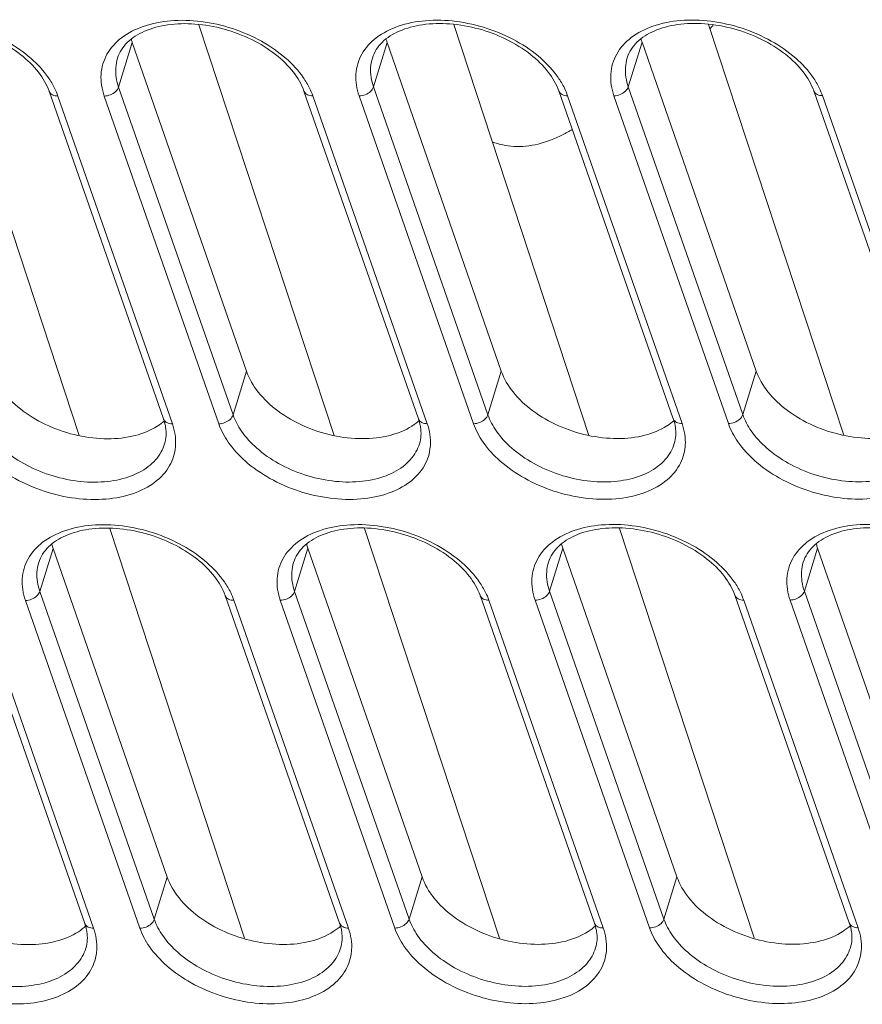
# Model space of a CAD drawing. Header units: millimetres. Extents: x -473 to 23648, y -382 to 1866.
# Tile 326 of 607: x 8250 to 8284, y 397 to 437. Entities that reach past the tile are written whole.
import ezdxf

# ---------------------------------------------------------------- set-up
doc = ezdxf.new("R2010")
doc.units = ezdxf.units.MM
doc.header["$LTSCALE"] = 80
doc.layers.add('09_ALL_ROUNDS', color=7, linetype='CONTINUOUS')
doc.layers.add('20_ALL_FEATURES', color=7, linetype='CONTINUOUS')

msp = doc.modelspace()

# ---------------------------------------------------------------- linework, layer by layer
at = {"layer": '09_ALL_ROUNDS', "color": 0, "linetype": 'Continuous', "lineweight": 0}
for p, q in [((8246.859, 436.756), (8252.37, 420.011)), ((8257.25, 436.761), (8262.761, 420.017)), ((8267.641, 436.766), (8273.152, 420.022)), ((8278.032, 436.772), (8283.543, 420.027)), ((8253.977, 434.219), (8254.536, 436.032)), ((8264.368, 434.224), (8264.927, 436.038)), ((8274.759, 434.229), (8275.318, 436.043)), ((8251.143, 434.053), (8255.809, 420.692)), ((8251.503, 433.854), (8256.169, 420.493)), ((8258.058, 420.494), (8253.392, 433.854)), ((8258.643, 420.859), (8253.977, 434.219)), ((8261.534, 434.058), (8266.2, 420.698)), ((8261.894, 433.859), (8266.56, 420.498)), ((8268.449, 420.499), (8263.783, 433.86)), ((8269.034, 420.864), (8264.368, 434.224)), ((8271.925, 434.063), (8276.591, 420.703)), ((8272.285, 433.864), (8276.951, 420.504)), ((8278.841, 420.505), (8274.175, 433.865)), ((8279.425, 420.869), (8274.759, 434.229)), ((8282.317, 434.069), (8286.983, 420.708)), ((8282.676, 433.869), (8287.342, 420.509)), ((8258.643, 420.859), (8259.19, 422.635)), ((8269.034, 420.864), (8269.581, 422.64)), ((8279.425, 420.869), (8279.972, 422.645)), ((8255.853, 419.677), (8255.853, 419.677)), ((8266.244, 419.682), (8266.244, 419.682)), ((8276.635, 419.688), (8276.635, 419.688)), ((8253.617, 416.221), (8259.111, 399.526)), ((8264.008, 416.226), (8269.502, 399.531)), ((8274.399, 416.231), (8279.893, 399.536)), ((8250.764, 413.659), (8251.305, 415.415)), ((8261.155, 413.664), (8261.696, 415.421)), ((8271.546, 413.67), (8272.088, 415.426)), ((8281.938, 413.675), (8282.479, 415.431)), ((8247.93, 413.493), (8252.596, 400.133)), ((8255.43, 400.299), (8250.764, 413.659)), ((8258.322, 413.498), (8262.988, 400.138)), ((8265.821, 400.304), (8261.155, 413.664)), ((8268.713, 413.504), (8273.379, 400.143)), ((8276.212, 400.309), (8271.546, 413.67)), ((8279.104, 413.509), (8283.77, 400.148)), ((8286.604, 400.315), (8281.938, 413.675)), ((8248.29, 413.294), (8252.956, 399.933)), ((8254.846, 399.934), (8250.18, 413.295)), ((8258.681, 413.299), (8263.347, 399.939)), ((8265.237, 399.94), (8260.571, 413.3)), ((8269.073, 413.304), (8273.739, 399.944)), ((8275.628, 399.945), (8270.962, 413.305)), ((8279.464, 413.31), (8284.13, 399.949)), ((8286.019, 399.95), (8281.353, 413.31)), ((8255.43, 400.299), (8255.96, 402.018)), ((8265.821, 400.304), (8266.351, 402.023)), ((8276.212, 400.309), (8276.742, 402.028)), ((8252.64, 399.118), (8252.64, 399.117)), ((8263.031, 399.123), (8263.031, 399.123)), ((8273.423, 399.128), (8273.422, 399.128)), ((8283.814, 399.133), (8283.814, 399.133))]:
    msp.add_line(p, q, dxfattribs=at)
for centre, radius, start, end in [((8261.893, 453.353), 23.299, 314.0489, 314.4809), ((8258.29, 458.144), 29.312, 298.065, 298.9455)]:
    msp.add_arc(centre, radius, start, end, dxfattribs=at)
for points, knots in [([(8250.714, 434.82), (8250.505, 435.089), (8249.979, 435.597), (8249.014, 436.191), (8247.897, 436.612), (8246.732, 436.819), (8245.624, 436.796), (8244.666, 436.549), (8243.921, 436.095), (8243.615, 435.632), (8243.542, 435.394)], [0, 0, 0, 0, 1.021902, 2.168156, 3.37957, 4.580602, 5.69805, 6.678518, 7.516412, 8.26502, 8.26502, 8.26502, 8.26502]), ([(8243.702, 436.217), (8243.967, 436.422), (8244.62, 436.748), (8245.74, 436.962), (8246.977, 436.924), (8248.235, 436.638), (8249.411, 436.129), (8250.396, 435.45), (8250.915, 434.889), (8251.115, 434.601)], [0, 0, 0, 0, 1.006167, 2.144703, 3.390625, 4.693546, 5.99235, 7.210191, 8.259732, 8.259732, 8.259732, 8.259732]), ([(8261.105, 434.825), (8260.897, 435.095), (8260.37, 435.602), (8259.405, 436.196), (8258.288, 436.618), (8257.123, 436.825), (8256.015, 436.801), (8255.058, 436.554), (8254.312, 436.101), (8254.006, 435.637), (8253.933, 435.399)], [0, 0, 0, 0, 1.021902, 2.168156, 3.37957, 4.580602, 5.69805, 6.678518, 7.516412, 8.26502, 8.26502, 8.26502, 8.26502]), ([(8254.093, 436.222), (8254.358, 436.427), (8255.011, 436.753), (8256.131, 436.967), (8257.368, 436.929), (8258.626, 436.643), (8259.802, 436.134), (8260.787, 435.455), (8261.307, 434.894), (8261.506, 434.607)], [0, 0, 0, 0, 1.006167, 2.144703, 3.390625, 4.693546, 5.99235, 7.210191, 8.259732, 8.259732, 8.259732, 8.259732]), ([(8271.496, 434.83), (8271.288, 435.1), (8270.761, 435.607), (8269.796, 436.201), (8268.679, 436.623), (8267.514, 436.83), (8266.406, 436.807), (8265.449, 436.559), (8264.703, 436.106), (8264.397, 435.642), (8264.324, 435.404)], [0, 0, 0, 0, 1.021902, 2.168156, 3.37957, 4.580602, 5.69805, 6.678518, 7.516412, 8.26502, 8.26502, 8.26502, 8.26502]), ([(8264.484, 436.228), (8264.75, 436.432), (8265.402, 436.758), (8266.522, 436.972), (8267.759, 436.934), (8269.017, 436.648), (8270.193, 436.139), (8271.178, 435.46), (8271.698, 434.899), (8271.897, 434.612)], [0, 0, 0, 0, 1.006167, 2.144703, 3.390625, 4.693546, 5.99235, 7.210191, 8.259732, 8.259732, 8.259732, 8.259732]), ([(8281.887, 434.836), (8281.679, 435.105), (8281.152, 435.613), (8280.187, 436.206), (8279.071, 436.628), (8277.905, 436.835), (8276.798, 436.812), (8275.84, 436.564), (8275.094, 436.111), (8274.789, 435.648), (8274.715, 435.409)], [0, 0, 0, 0, 1.021902, 2.168156, 3.37957, 4.580602, 5.69805, 6.678518, 7.516412, 8.26502, 8.26502, 8.26502, 8.26502]), ([(8274.875, 436.233), (8275.141, 436.438), (8275.793, 436.764), (8276.913, 436.977), (8278.151, 436.939), (8279.408, 436.653), (8280.584, 436.144), (8281.569, 435.465), (8282.089, 434.905), (8282.288, 434.617)], [0, 0, 0, 0, 1.006167, 2.144703, 3.390625, 4.693546, 5.99235, 7.210191, 8.259732, 8.259732, 8.259732, 8.259732]), ([(8253.392, 433.854), (8253.294, 434.136), (8253.194, 434.729), (8253.451, 435.6), (8253.857, 436.041), (8254.093, 436.222)], [0, 0, 0, 0, 0.895746, 1.743772, 2.635419, 2.635419, 2.635419, 2.635419]), ([(8263.783, 433.86), (8263.685, 434.142), (8263.585, 434.734), (8263.842, 435.606), (8264.249, 436.046), (8264.484, 436.228)], [0, 0, 0, 0, 0.895746, 1.743772, 2.635419, 2.635419, 2.635419, 2.635419]), ([(8274.175, 433.865), (8274.076, 434.147), (8273.976, 434.739), (8274.233, 435.611), (8274.64, 436.051), (8274.875, 436.233)], [0, 0, 0, 0, 0.895746, 1.743772, 2.635419, 2.635419, 2.635419, 2.635419]), ([(8253.977, 434.219), (8253.889, 434.47), (8253.821, 434.877), (8253.895, 435.272), (8253.934, 435.399)], [0, 0, 0, 0, 0.797269, 1.194661, 1.194661, 1.194661, 1.194661]), ([(8264.368, 434.224), (8264.28, 434.475), (8264.212, 434.882), (8264.286, 435.277), (8264.325, 435.404)], [0, 0, 0, 0, 0.797269, 1.194661, 1.194661, 1.194661, 1.194661]), ([(8274.759, 434.229), (8274.671, 434.48), (8274.603, 434.887), (8274.677, 435.282), (8274.716, 435.409)], [0, 0, 0, 0, 0.797269, 1.194661, 1.194661, 1.194661, 1.194661]), ([(8251.503, 433.854), (8251.427, 433.853), (8251.286, 433.877), (8251.17, 433.983), (8251.145, 434.047), (8251.143, 434.053)], [0, 0, 0, 0, 0.2264204, 0.4138234, 0.4325729, 0.4325729, 0.4325729, 0.4325729]), ([(8253.392, 433.854), (8253.478, 433.855), (8253.648, 433.89), (8253.859, 434.016), (8253.955, 434.15), (8253.977, 434.219)], [0, 0, 0, 0, 0.2559157, 0.5080539, 0.7258315, 0.7258315, 0.7258315, 0.7258315]), ([(8261.894, 433.859), (8261.819, 433.859), (8261.677, 433.882), (8261.561, 433.988), (8261.536, 434.052), (8261.534, 434.058)], [0, 0, 0, 0, 0.2264204, 0.4138234, 0.4325729, 0.4325729, 0.4325729, 0.4325729]), ([(8263.783, 433.86), (8263.869, 433.86), (8264.039, 433.895), (8264.25, 434.021), (8264.347, 434.155), (8264.368, 434.224)], [0, 0, 0, 0, 0.2559157, 0.5080539, 0.7258315, 0.7258315, 0.7258315, 0.7258315]), ([(8272.285, 433.864), (8272.21, 433.864), (8272.068, 433.887), (8271.952, 433.993), (8271.928, 434.057), (8271.926, 434.063)], [0, 0, 0, 0, 0.2264204, 0.4138234, 0.4325729, 0.4325729, 0.4325729, 0.4325729]), ([(8274.175, 433.865), (8274.26, 433.865), (8274.43, 433.9), (8274.641, 434.026), (8274.738, 434.16), (8274.759, 434.229)], [0, 0, 0, 0, 0.2559157, 0.5080539, 0.7258315, 0.7258315, 0.7258315, 0.7258315]), ([(8282.676, 433.869), (8282.601, 433.869), (8282.46, 433.892), (8282.343, 433.998), (8282.319, 434.063), (8282.317, 434.069)], [0, 0, 0, 0, 0.2264204, 0.4138234, 0.4325729, 0.4325729, 0.4325729, 0.4325729]), ([(8269.214, 431.988), (8269.489, 431.877), (8270.12, 431.752), (8271.113, 431.857), (8271.765, 432.111), (8272.081, 432.279)], [0, 0, 0, 0, 0.890995, 1.888894, 2.96149, 2.96149, 2.96149, 2.96149]), ([(8255.852, 419.677), (8255.817, 419.563), (8255.665, 419.206), (8255.188, 418.688), (8254.37, 418.281), (8253.374, 418.09), (8252.275, 418.124), (8251.157, 418.378), (8250.112, 418.831), (8249.236, 419.435), (8248.603, 420.116), (8248.334, 420.617), (8248.252, 420.853)], [0, 0, 0, 0, 0.360651, 1.153035, 2.047222, 3.059063, 4.16632, 5.324243, 6.478729, 7.561427, 8.494128, 9.243535, 9.243535, 9.243535, 9.243535]), ([(8256.169, 420.493), (8256.093, 420.493), (8255.952, 420.516), (8255.836, 420.622), (8255.811, 420.687), (8255.809, 420.693)], [0, 0, 0, 0, 0.2264202, 0.4138236, 0.4325729, 0.4325729, 0.4325729, 0.4325729]), ([(8258.058, 420.494), (8258.144, 420.494), (8258.314, 420.529), (8258.525, 420.655), (8258.621, 420.789), (8258.643, 420.859)], [0, 0, 0, 0, 0.2559159, 0.5080536, 0.7258314, 0.7258314, 0.7258314, 0.7258314]), ([(8266.243, 419.683), (8266.208, 419.568), (8266.056, 419.211), (8265.579, 418.694), (8264.761, 418.286), (8263.765, 418.096), (8262.666, 418.13), (8261.548, 418.384), (8260.503, 418.836), (8259.627, 419.44), (8258.995, 420.122), (8258.725, 420.623), (8258.643, 420.859)], [0, 0, 0, 0, 0.360651, 1.153035, 2.047222, 3.059063, 4.16632, 5.324243, 6.478729, 7.561427, 8.494128, 9.243535, 9.243535, 9.243535, 9.243535]), ([(8266.56, 420.498), (8266.485, 420.498), (8266.343, 420.521), (8266.227, 420.628), (8266.202, 420.692), (8266.2, 420.698)], [0, 0, 0, 0, 0.2264202, 0.4138236, 0.4325729, 0.4325729, 0.4325729, 0.4325729]), ([(8268.449, 420.499), (8268.535, 420.499), (8268.705, 420.534), (8268.916, 420.661), (8269.013, 420.794), (8269.034, 420.864)], [0, 0, 0, 0, 0.2559159, 0.5080536, 0.7258314, 0.7258314, 0.7258314, 0.7258314]), ([(8276.634, 419.688), (8276.599, 419.573), (8276.447, 419.216), (8275.97, 418.699), (8275.153, 418.291), (8274.156, 418.101), (8273.057, 418.135), (8271.939, 418.389), (8270.894, 418.841), (8270.018, 419.445), (8269.386, 420.127), (8269.116, 420.628), (8269.034, 420.864)], [0, 0, 0, 0, 0.360651, 1.153035, 2.047222, 3.059063, 4.16632, 5.324243, 6.478729, 7.561427, 8.494128, 9.243535, 9.243535, 9.243535, 9.243535]), ([(8276.951, 420.504), (8276.876, 420.504), (8276.734, 420.527), (8276.618, 420.633), (8276.594, 420.697), (8276.592, 420.703)], [0, 0, 0, 0, 0.2264202, 0.4138236, 0.4325729, 0.4325729, 0.4325729, 0.4325729]), ([(8278.841, 420.505), (8278.926, 420.505), (8279.096, 420.54), (8279.307, 420.666), (8279.404, 420.8), (8279.425, 420.869)], [0, 0, 0, 0, 0.2559159, 0.5080536, 0.7258314, 0.7258314, 0.7258314, 0.7258314]), ([(8287.025, 419.693), (8286.99, 419.578), (8286.838, 419.222), (8286.362, 418.704), (8285.544, 418.297), (8284.548, 418.106), (8283.448, 418.14), (8282.33, 418.394), (8281.285, 418.846), (8280.409, 419.45), (8279.777, 420.132), (8279.507, 420.633), (8279.425, 420.869)], [0, 0, 0, 0, 0.360651, 1.153035, 2.047222, 3.059063, 4.16632, 5.324243, 6.478729, 7.561427, 8.494128, 9.243535, 9.243535, 9.243535, 9.243535]), ([(8256.294, 419.549), (8256.269, 419.287), (8256.097, 418.732), (8255.471, 418.054), (8254.551, 417.595), (8253.43, 417.381), (8252.193, 417.419), (8250.935, 417.705), (8249.76, 418.213), (8248.774, 418.893), (8248.063, 419.66), (8247.76, 420.224), (8247.667, 420.489)], [0, 0, 0, 0, 0.791315, 1.682962, 2.689129, 3.827665, 5.073586, 6.376508, 7.675312, 8.893153, 9.942694, 10.785257, 10.785257, 10.785257, 10.785257]), ([(8255.853, 419.677), (8255.886, 419.785), (8255.926, 420.011), (8255.912, 420.262), (8255.888, 420.397), (8255.883, 420.421)], [0, 0, 0, 0, 0.33878, 0.6791377, 0.7501104, 0.7501104, 0.7501104, 0.7501104]), ([(8256.169, 420.493), (8256.267, 420.211), (8256.322, 419.885), (8256.296, 419.568), (8256.294, 419.549)], [0, 0, 0, 0, 0.8957455, 0.9537732, 0.9537732, 0.9537732, 0.9537732]), ([(8266.685, 419.554), (8266.66, 419.292), (8266.488, 418.737), (8265.862, 418.059), (8264.942, 417.6), (8263.821, 417.386), (8262.584, 417.424), (8261.326, 417.71), (8260.151, 418.219), (8259.165, 418.899), (8258.454, 419.665), (8258.151, 420.229), (8258.058, 420.494)], [0, 0, 0, 0, 0.791315, 1.682962, 2.689129, 3.827665, 5.073586, 6.376508, 7.675312, 8.893153, 9.942694, 10.785257, 10.785257, 10.785257, 10.785257]), ([(8266.244, 419.682), (8266.277, 419.79), (8266.317, 420.016), (8266.303, 420.267), (8266.279, 420.403), (8266.275, 420.426)], [0, 0, 0, 0, 0.33878, 0.6791377, 0.7501104, 0.7501104, 0.7501104, 0.7501104]), ([(8266.56, 420.498), (8266.659, 420.216), (8266.713, 419.89), (8266.687, 419.574), (8266.685, 419.554)], [0, 0, 0, 0, 0.8957455, 0.9537732, 0.9537732, 0.9537732, 0.9537732]), ([(8277.077, 419.56), (8277.051, 419.297), (8276.879, 418.742), (8276.254, 418.065), (8275.333, 417.605), (8274.212, 417.391), (8272.975, 417.429), (8271.717, 417.715), (8270.542, 418.224), (8269.556, 418.904), (8268.845, 419.671), (8268.542, 420.234), (8268.449, 420.499)], [0, 0, 0, 0, 0.791315, 1.682962, 2.689129, 3.827665, 5.073586, 6.376508, 7.675312, 8.893153, 9.942694, 10.785257, 10.785257, 10.785257, 10.785257]), ([(8276.635, 419.688), (8276.668, 419.796), (8276.708, 420.021), (8276.694, 420.273), (8276.67, 420.408), (8276.666, 420.431)], [0, 0, 0, 0, 0.33878, 0.6791377, 0.7501104, 0.7501104, 0.7501104, 0.7501104]), ([(8276.951, 420.504), (8277.05, 420.222), (8277.104, 419.896), (8277.078, 419.579), (8277.077, 419.56)], [0, 0, 0, 0, 0.8957455, 0.9537732, 0.9537732, 0.9537732, 0.9537732]), ([(8287.468, 419.565), (8287.442, 419.302), (8287.27, 418.747), (8286.645, 418.07), (8285.724, 417.611), (8284.603, 417.396), (8283.366, 417.435), (8282.108, 417.72), (8280.933, 418.229), (8279.947, 418.909), (8279.236, 419.676), (8278.933, 420.239), (8278.841, 420.505)], [0, 0, 0, 0, 0.791315, 1.682962, 2.689129, 3.827665, 5.073586, 6.376508, 7.675312, 8.893153, 9.942694, 10.785257, 10.785257, 10.785257, 10.785257]), ([(8257.892, 414.265), (8257.684, 414.535), (8257.157, 415.042), (8256.192, 415.636), (8255.076, 416.058), (8253.91, 416.265), (8252.803, 416.242), (8251.845, 415.994), (8251.099, 415.541), (8250.794, 415.078), (8250.72, 414.839)], [0, 0, 0, 0, 1.021902, 2.168156, 3.37957, 4.580602, 5.69805, 6.678518, 7.516412, 8.26502, 8.26502, 8.26502, 8.26502]), ([(8250.88, 415.663), (8251.146, 415.867), (8251.799, 416.194), (8252.918, 416.407), (8254.156, 416.369), (8255.414, 416.083), (8256.589, 415.574), (8257.574, 414.895), (8258.094, 414.334), (8258.293, 414.047)], [0, 0, 0, 0, 1.006167, 2.144703, 3.390625, 4.693546, 5.99235, 7.210191, 8.259732, 8.259732, 8.259732, 8.259732]), ([(8268.284, 414.271), (8268.075, 414.54), (8267.548, 415.048), (8266.583, 415.641), (8265.467, 416.063), (8264.302, 416.27), (8263.194, 416.247), (8262.236, 416), (8261.49, 415.546), (8261.185, 415.083), (8261.111, 414.844)], [0, 0, 0, 0, 1.021902, 2.168156, 3.37957, 4.580602, 5.69805, 6.678518, 7.516412, 8.26502, 8.26502, 8.26502, 8.26502]), ([(8261.271, 415.668), (8261.537, 415.873), (8262.19, 416.199), (8263.309, 416.412), (8264.547, 416.374), (8265.805, 416.089), (8266.98, 415.58), (8267.965, 414.9), (8268.485, 414.34), (8268.684, 414.052)], [0, 0, 0, 0, 1.006167, 2.144703, 3.390625, 4.693546, 5.99235, 7.210191, 8.259732, 8.259732, 8.259732, 8.259732]), ([(8278.675, 414.276), (8278.466, 414.545), (8277.94, 415.053), (8276.974, 415.647), (8275.858, 416.068), (8274.693, 416.275), (8273.585, 416.252), (8272.627, 416.005), (8271.882, 415.551), (8271.576, 415.088), (8271.502, 414.85)], [0, 0, 0, 0, 1.021902, 2.168156, 3.37957, 4.580602, 5.69805, 6.678518, 7.516412, 8.26502, 8.26502, 8.26502, 8.26502]), ([(8271.662, 415.673), (8271.928, 415.878), (8272.581, 416.204), (8273.701, 416.418), (8274.938, 416.38), (8276.196, 416.094), (8277.371, 415.585), (8278.356, 414.906), (8278.876, 414.345), (8279.076, 414.057)], [0, 0, 0, 0, 1.006167, 2.144703, 3.390625, 4.693546, 5.99235, 7.210191, 8.259732, 8.259732, 8.259732, 8.259732]), ([(8289.066, 414.281), (8288.857, 414.551), (8288.331, 415.058), (8287.366, 415.652), (8286.249, 416.074), (8285.084, 416.281), (8283.976, 416.257), (8283.018, 416.01), (8282.273, 415.557), (8281.967, 415.093), (8281.894, 414.855)], [0, 0, 0, 0, 1.021902, 2.168156, 3.37957, 4.580602, 5.69805, 6.678518, 7.516412, 8.26502, 8.26502, 8.26502, 8.26502]), ([(8282.054, 415.678), (8282.319, 415.883), (8282.972, 416.209), (8284.092, 416.423), (8285.329, 416.385), (8286.587, 416.099), (8287.762, 415.59), (8288.748, 414.911), (8289.267, 414.35), (8289.467, 414.063)], [0, 0, 0, 0, 1.006167, 2.144703, 3.390625, 4.693546, 5.99235, 7.210191, 8.259732, 8.259732, 8.259732, 8.259732]), ([(8250.18, 413.295), (8250.081, 413.577), (8249.981, 414.169), (8250.238, 415.041), (8250.645, 415.481), (8250.88, 415.663)], [0, 0, 0, 0, 0.895746, 1.743772, 2.635419, 2.635419, 2.635419, 2.635419]), ([(8260.571, 413.3), (8260.472, 413.582), (8260.372, 414.174), (8260.629, 415.046), (8261.036, 415.486), (8261.271, 415.668)], [0, 0, 0, 0, 0.895746, 1.743772, 2.635419, 2.635419, 2.635419, 2.635419]), ([(8270.962, 413.305), (8270.863, 413.587), (8270.763, 414.179), (8271.02, 415.051), (8271.427, 415.492), (8271.662, 415.673)], [0, 0, 0, 0, 0.895746, 1.743772, 2.635419, 2.635419, 2.635419, 2.635419]), ([(8281.353, 413.31), (8281.255, 413.592), (8281.154, 414.185), (8281.411, 415.056), (8281.818, 415.497), (8282.054, 415.678)], [0, 0, 0, 0, 0.895746, 1.743772, 2.635419, 2.635419, 2.635419, 2.635419]), ([(8250.764, 413.659), (8250.677, 413.91), (8250.608, 414.317), (8250.682, 414.712), (8250.721, 414.839)], [0, 0, 0, 0, 0.797269, 1.194661, 1.194661, 1.194661, 1.194661]), ([(8261.155, 413.664), (8261.068, 413.915), (8260.999, 414.322), (8261.073, 414.717), (8261.112, 414.844)], [0, 0, 0, 0, 0.797269, 1.194661, 1.194661, 1.194661, 1.194661]), ([(8271.546, 413.67), (8271.459, 413.921), (8271.39, 414.328), (8271.464, 414.723), (8271.503, 414.849)], [0, 0, 0, 0, 0.797269, 1.194661, 1.194661, 1.194661, 1.194661]), ([(8281.938, 413.675), (8281.85, 413.926), (8281.781, 414.333), (8281.855, 414.728), (8281.894, 414.854)], [0, 0, 0, 0, 0.797269, 1.194661, 1.194661, 1.194661, 1.194661]), ([(8250.18, 413.295), (8250.265, 413.295), (8250.435, 413.33), (8250.646, 413.456), (8250.743, 413.59), (8250.764, 413.659)], [0, 0, 0, 0, 0.2559157, 0.5080539, 0.7258315, 0.7258315, 0.7258315, 0.7258315]), ([(8258.681, 413.299), (8258.606, 413.299), (8258.465, 413.322), (8258.348, 413.428), (8258.324, 413.493), (8258.322, 413.498)], [0, 0, 0, 0, 0.2264204, 0.4138234, 0.4325729, 0.4325729, 0.4325729, 0.4325729]), ([(8260.571, 413.3), (8260.656, 413.3), (8260.826, 413.335), (8261.037, 413.461), (8261.134, 413.595), (8261.155, 413.664)], [0, 0, 0, 0, 0.2559157, 0.5080539, 0.7258315, 0.7258315, 0.7258315, 0.7258315]), ([(8269.073, 413.304), (8268.997, 413.304), (8268.856, 413.327), (8268.739, 413.433), (8268.715, 413.498), (8268.713, 413.504)], [0, 0, 0, 0, 0.2264204, 0.4138234, 0.4325729, 0.4325729, 0.4325729, 0.4325729]), ([(8270.962, 413.305), (8271.047, 413.305), (8271.218, 413.34), (8271.429, 413.467), (8271.525, 413.6), (8271.546, 413.67)], [0, 0, 0, 0, 0.2559157, 0.5080539, 0.7258315, 0.7258315, 0.7258315, 0.7258315]), ([(8279.464, 413.31), (8279.388, 413.309), (8279.247, 413.333), (8279.131, 413.439), (8279.106, 413.503), (8279.104, 413.509)], [0, 0, 0, 0, 0.2264204, 0.4138234, 0.4325729, 0.4325729, 0.4325729, 0.4325729]), ([(8281.353, 413.31), (8281.438, 413.311), (8281.609, 413.346), (8281.82, 413.472), (8281.916, 413.606), (8281.938, 413.675)], [0, 0, 0, 0, 0.2559157, 0.5080539, 0.7258315, 0.7258315, 0.7258315, 0.7258315]), ([(8252.639, 399.118), (8252.604, 399.003), (8252.452, 398.646), (8251.975, 398.129), (8251.158, 397.721), (8250.161, 397.531), (8249.062, 397.565), (8247.944, 397.819), (8246.899, 398.271), (8246.023, 398.875), (8245.391, 399.557), (8245.121, 400.058), (8245.039, 400.294)], [0, 0, 0, 0, 0.360651, 1.153035, 2.047222, 3.059063, 4.16632, 5.324243, 6.478729, 7.561427, 8.494128, 9.243535, 9.243535, 9.243535, 9.243535]), ([(8252.956, 399.933), (8252.881, 399.933), (8252.739, 399.956), (8252.623, 400.063), (8252.599, 400.127), (8252.597, 400.133)], [0, 0, 0, 0, 0.2264202, 0.4138236, 0.4325729, 0.4325729, 0.4325729, 0.4325729]), ([(8254.846, 399.934), (8254.931, 399.934), (8255.101, 399.97), (8255.312, 400.096), (8255.409, 400.229), (8255.43, 400.299)], [0, 0, 0, 0, 0.2559159, 0.5080536, 0.7258314, 0.7258314, 0.7258314, 0.7258314]), ([(8263.031, 399.123), (8262.995, 399.008), (8262.844, 398.651), (8262.367, 398.134), (8261.549, 397.727), (8260.553, 397.536), (8259.453, 397.57), (8258.335, 397.824), (8257.29, 398.276), (8256.414, 398.88), (8255.782, 399.562), (8255.513, 400.063), (8255.43, 400.299)], [0, 0, 0, 0, 0.360651, 1.153035, 2.047222, 3.059063, 4.16632, 5.324243, 6.478729, 7.561427, 8.494128, 9.243535, 9.243535, 9.243535, 9.243535]), ([(8263.347, 399.939), (8263.272, 399.939), (8263.131, 399.962), (8263.014, 400.068), (8262.99, 400.132), (8262.988, 400.138)], [0, 0, 0, 0, 0.2264202, 0.4138236, 0.4325729, 0.4325729, 0.4325729, 0.4325729]), ([(8265.237, 399.94), (8265.322, 399.94), (8265.492, 399.975), (8265.703, 400.101), (8265.8, 400.235), (8265.821, 400.304)], [0, 0, 0, 0, 0.2559159, 0.5080536, 0.7258314, 0.7258314, 0.7258314, 0.7258314]), ([(8273.422, 399.128), (8273.386, 399.013), (8273.235, 398.657), (8272.758, 398.139), (8271.94, 397.732), (8270.944, 397.541), (8269.844, 397.575), (8268.726, 397.829), (8267.682, 398.281), (8266.805, 398.886), (8266.173, 399.567), (8265.904, 400.068), (8265.821, 400.304)], [0, 0, 0, 0, 0.360651, 1.153035, 2.047222, 3.059063, 4.16632, 5.324243, 6.478729, 7.561427, 8.494128, 9.243535, 9.243535, 9.243535, 9.243535]), ([(8273.739, 399.944), (8273.663, 399.944), (8273.522, 399.967), (8273.406, 400.073), (8273.381, 400.137), (8273.379, 400.143)], [0, 0, 0, 0, 0.2264202, 0.4138236, 0.4325729, 0.4325729, 0.4325729, 0.4325729]), ([(8275.628, 399.945), (8275.713, 399.945), (8275.884, 399.98), (8276.095, 400.106), (8276.191, 400.24), (8276.212, 400.309)], [0, 0, 0, 0, 0.2559159, 0.5080536, 0.7258314, 0.7258314, 0.7258314, 0.7258314]), ([(8283.813, 399.133), (8283.777, 399.019), (8283.626, 398.662), (8283.149, 398.144), (8282.331, 397.737), (8281.335, 397.546), (8280.236, 397.58), (8279.117, 397.834), (8278.073, 398.286), (8277.196, 398.891), (8276.564, 399.572), (8276.295, 400.073), (8276.212, 400.309)], [0, 0, 0, 0, 0.360651, 1.153035, 2.047222, 3.059063, 4.16632, 5.324243, 6.478729, 7.561427, 8.494128, 9.243535, 9.243535, 9.243535, 9.243535]), ([(8284.13, 399.949), (8284.054, 399.949), (8283.913, 399.972), (8283.797, 400.078), (8283.772, 400.143), (8283.77, 400.149)], [0, 0, 0, 0, 0.2264202, 0.4138236, 0.4325729, 0.4325729, 0.4325729, 0.4325729]), ([(8253.082, 398.989), (8253.056, 398.727), (8252.884, 398.172), (8252.259, 397.495), (8251.338, 397.035), (8250.217, 396.821), (8248.98, 396.859), (8247.722, 397.145), (8246.547, 397.654), (8245.561, 398.334), (8244.85, 399.1), (8244.547, 399.664), (8244.454, 399.929)], [0, 0, 0, 0, 0.791315, 1.682962, 2.689129, 3.827665, 5.073586, 6.376508, 7.675312, 8.893153, 9.942694, 10.785257, 10.785257, 10.785257, 10.785257]), ([(8252.64, 399.118), (8252.673, 399.225), (8252.713, 399.451), (8252.699, 399.703), (8252.675, 399.838), (8252.671, 399.861)], [0, 0, 0, 0, 0.33878, 0.6791377, 0.7501104, 0.7501104, 0.7501104, 0.7501104]), ([(8252.956, 399.933), (8253.055, 399.652), (8253.11, 399.325), (8253.084, 399.009), (8253.082, 398.989)], [0, 0, 0, 0, 0.8957455, 0.9537732, 0.9537732, 0.9537732, 0.9537732]), ([(8263.473, 398.995), (8263.447, 398.732), (8263.275, 398.177), (8262.65, 397.5), (8261.729, 397.041), (8260.608, 396.826), (8259.371, 396.864), (8258.113, 397.15), (8256.938, 397.659), (8255.952, 398.339), (8255.241, 399.106), (8254.938, 399.669), (8254.846, 399.934)], [0, 0, 0, 0, 0.791315, 1.682962, 2.689129, 3.827665, 5.073586, 6.376508, 7.675312, 8.893153, 9.942694, 10.785257, 10.785257, 10.785257, 10.785257]), ([(8263.031, 399.123), (8263.065, 399.231), (8263.105, 399.456), (8263.09, 399.708), (8263.066, 399.843), (8263.062, 399.866)], [0, 0, 0, 0, 0.33878, 0.6791377, 0.7501104, 0.7501104, 0.7501104, 0.7501104]), ([(8263.347, 399.939), (8263.446, 399.657), (8263.501, 399.331), (8263.475, 399.014), (8263.473, 398.995)], [0, 0, 0, 0, 0.8957455, 0.9537732, 0.9537732, 0.9537732, 0.9537732]), ([(8273.864, 399), (8273.838, 398.737), (8273.666, 398.182), (8273.041, 397.505), (8272.121, 397.046), (8271, 396.831), (8269.763, 396.87), (8268.505, 397.155), (8267.329, 397.664), (8266.344, 398.344), (8265.632, 399.111), (8265.329, 399.674), (8265.237, 399.94)], [0, 0, 0, 0, 0.791315, 1.682962, 2.689129, 3.827665, 5.073586, 6.376508, 7.675312, 8.893153, 9.942694, 10.785257, 10.785257, 10.785257, 10.785257]), ([(8273.423, 399.128), (8273.456, 399.236), (8273.496, 399.461), (8273.481, 399.713), (8273.458, 399.848), (8273.453, 399.871)], [0, 0, 0, 0, 0.33878, 0.6791377, 0.7501104, 0.7501104, 0.7501104, 0.7501104]), ([(8273.739, 399.944), (8273.837, 399.662), (8273.892, 399.336), (8273.866, 399.019), (8273.864, 399)], [0, 0, 0, 0, 0.8957455, 0.9537732, 0.9537732, 0.9537732, 0.9537732]), ([(8284.255, 399.005), (8284.23, 398.743), (8284.057, 398.188), (8283.432, 397.51), (8282.512, 397.051), (8281.391, 396.837), (8280.154, 396.875), (8278.896, 397.161), (8277.72, 397.669), (8276.735, 398.349), (8276.023, 399.116), (8275.72, 399.68), (8275.628, 399.945)], [0, 0, 0, 0, 0.791315, 1.682962, 2.689129, 3.827665, 5.073586, 6.376508, 7.675312, 8.893153, 9.942694, 10.785257, 10.785257, 10.785257, 10.785257]), ([(8283.814, 399.133), (8283.847, 399.241), (8283.887, 399.467), (8283.873, 399.718), (8283.849, 399.853), (8283.844, 399.877)], [0, 0, 0, 0, 0.33878, 0.6791377, 0.7501104, 0.7501104, 0.7501104, 0.7501104]), ([(8284.13, 399.949), (8284.228, 399.667), (8284.283, 399.341), (8284.257, 399.024), (8284.255, 399.005)], [0, 0, 0, 0, 0.8957455, 0.9537732, 0.9537732, 0.9537732, 0.9537732])]:
    msp.add_open_spline(points, degree=3, knots=knots, dxfattribs=at)
for points in [[(8251.143, 434.053), (8251.047, 434.329), (8250.893, 434.588), (8250.714, 434.82)], [(8261.534, 434.058), (8261.438, 434.335), (8261.284, 434.593), (8261.105, 434.825)], [(8271.925, 434.063), (8271.829, 434.34), (8271.675, 434.599), (8271.496, 434.83)], [(8282.317, 434.069), (8282.22, 434.345), (8282.067, 434.604), (8281.887, 434.836)], [(8251.115, 434.601), (8251.21, 434.464), (8251.296, 434.32), (8251.37, 434.17)], [(8261.506, 434.607), (8261.601, 434.469), (8261.687, 434.325), (8261.761, 434.175)], [(8271.897, 434.612), (8271.992, 434.475), (8272.078, 434.33), (8272.152, 434.18)], [(8282.288, 434.617), (8282.383, 434.48), (8282.47, 434.336), (8282.543, 434.186)], [(8251.37, 434.17), (8251.42, 434.067), (8251.465, 433.962), (8251.503, 433.854)], [(8261.761, 434.175), (8261.812, 434.073), (8261.856, 433.967), (8261.894, 433.859)], [(8272.152, 434.18), (8272.203, 434.078), (8272.247, 433.972), (8272.285, 433.864)], [(8282.543, 434.186), (8282.594, 434.083), (8282.639, 433.977), (8282.676, 433.869)], [(8255.883, 420.421), (8255.865, 420.513), (8255.84, 420.604), (8255.809, 420.692)], [(8266.275, 420.426), (8266.257, 420.518), (8266.231, 420.609), (8266.2, 420.698)], [(8276.666, 420.431), (8276.648, 420.523), (8276.622, 420.614), (8276.591, 420.703)], [(8258.322, 413.498), (8258.225, 413.775), (8258.072, 414.034), (8257.892, 414.265)], [(8268.713, 413.504), (8268.616, 413.78), (8268.463, 414.039), (8268.284, 414.271)], [(8279.104, 413.509), (8279.007, 413.785), (8278.854, 414.044), (8278.675, 414.276)], [(8258.293, 414.047), (8258.388, 413.91), (8258.475, 413.765), (8258.548, 413.615)], [(8268.684, 414.052), (8268.78, 413.915), (8268.866, 413.771), (8268.94, 413.621)], [(8279.076, 414.057), (8279.171, 413.92), (8279.257, 413.776), (8279.331, 413.626)], [(8258.548, 413.615), (8258.599, 413.513), (8258.644, 413.407), (8258.681, 413.299)], [(8268.94, 413.621), (8268.99, 413.518), (8269.035, 413.412), (8269.073, 413.304)], [(8279.331, 413.626), (8279.381, 413.523), (8279.426, 413.418), (8279.464, 413.31)], [(8252.671, 399.861), (8252.653, 399.953), (8252.627, 400.044), (8252.596, 400.133)], [(8263.062, 399.866), (8263.044, 399.958), (8263.019, 400.049), (8262.988, 400.138)], [(8273.453, 399.871), (8273.435, 399.964), (8273.41, 400.055), (8273.379, 400.143)], [(8283.844, 399.877), (8283.826, 399.969), (8283.801, 400.06), (8283.77, 400.148)]]:
    msp.add_open_spline(points, degree=3, dxfattribs=at)
at = {"layer": '20_ALL_FEATURES', "color": 0, "linetype": 'Continuous', "lineweight": 0}
for p, q in [((8254.536, 436.032), (8259.19, 422.635)), ((8264.927, 436.038), (8269.581, 422.64)), ((8275.318, 436.043), (8279.972, 422.645)), ((8251.305, 415.415), (8255.96, 402.018)), ((8261.696, 415.421), (8266.351, 402.023)), ((8272.088, 415.426), (8276.742, 402.028)), ((8282.479, 415.431), (8287.133, 402.033))]:
    msp.add_line(p, q, dxfattribs=at)
for centre, radius, start, end in [((8256.677, 436.777), 2.268, 195.9902, 199.1649), ((8267.069, 436.782), 2.268, 195.9902, 199.1649), ((8277.46, 436.787), 2.268, 195.9902, 199.1649), ((8253.437, 416.156), 2.257, 194.9015, 199.171), ((8263.828, 416.162), 2.257, 194.9015, 199.171), ((8274.219, 416.167), 2.257, 194.9015, 199.171), ((8284.61, 416.172), 2.257, 194.9015, 199.171)]:
    msp.add_arc(centre, radius, start, end, dxfattribs=at)
for points, knots in [([(8248.799, 422.629), (8248.906, 422.322), (8249.269, 421.712), (8250.083, 420.959), (8251.125, 420.363), (8252.299, 419.979), (8253.501, 419.84), (8254.612, 419.958), (8255.275, 420.221), (8255.548, 420.394)], [0, 0, 0, 0, 0.975423, 2.084987, 3.295656, 4.546899, 5.76864, 6.89767, 7.86845, 7.86845, 7.86845, 7.86845]), ([(8259.19, 422.635), (8259.297, 422.328), (8259.66, 421.717), (8260.474, 420.964), (8261.516, 420.368), (8262.69, 419.984), (8263.892, 419.845), (8265.003, 419.964), (8265.666, 420.226), (8265.939, 420.4)], [0, 0, 0, 0, 0.975423, 2.084987, 3.295656, 4.546899, 5.76864, 6.89767, 7.86845, 7.86845, 7.86845, 7.86845]), ([(8269.581, 422.64), (8269.688, 422.333), (8270.052, 421.722), (8270.865, 420.969), (8271.907, 420.373), (8273.082, 419.989), (8274.283, 419.85), (8275.394, 419.969), (8276.057, 420.232), (8276.33, 420.405)], [0, 0, 0, 0, 0.975423, 2.084987, 3.295656, 4.546899, 5.76864, 6.89767, 7.86845, 7.86845, 7.86845, 7.86845]), ([(8279.972, 422.645), (8280.079, 422.338), (8280.443, 421.727), (8281.257, 420.974), (8282.298, 420.379), (8283.473, 419.994), (8284.674, 419.855), (8285.785, 419.974), (8286.448, 420.237), (8286.722, 420.41)], [0, 0, 0, 0, 0.975423, 2.084987, 3.295656, 4.546899, 5.76864, 6.89767, 7.86845, 7.86845, 7.86845, 7.86845]), ([(8255.548, 420.394), (8255.556, 420.399), (8255.661, 420.467), (8255.761, 420.542), (8255.848, 420.619)], [0, 0, 0, 0, 0.0271254, 0.3746373, 0.3746373, 0.3746373, 0.3746373]), ([(8265.939, 420.4), (8265.947, 420.405), (8266.052, 420.472), (8266.152, 420.547), (8266.239, 420.624)], [0, 0, 0, 0, 0.0271254, 0.3746373, 0.3746373, 0.3746373, 0.3746373]), ([(8276.33, 420.405), (8276.338, 420.41), (8276.443, 420.477), (8276.544, 420.553), (8276.63, 420.629)], [0, 0, 0, 0, 0.0271254, 0.3746373, 0.3746373, 0.3746373, 0.3746373]), ([(8245.569, 402.013), (8245.675, 401.705), (8246.039, 401.095), (8246.853, 400.342), (8247.894, 399.746), (8249.069, 399.362), (8250.271, 399.223), (8251.39, 399.342), (8252.062, 399.611), (8252.341, 399.792)], [0, 0, 0, 0, 0.975423, 2.084987, 3.295656, 4.546899, 5.76864, 6.89767, 7.895182, 7.895182, 7.895182, 7.895182]), ([(8255.96, 402.018), (8256.067, 401.711), (8256.43, 401.1), (8257.244, 400.347), (8258.286, 399.751), (8259.46, 399.367), (8260.662, 399.228), (8261.781, 399.348), (8262.453, 399.616), (8262.732, 399.797)], [0, 0, 0, 0, 0.975423, 2.084987, 3.295656, 4.546899, 5.76864, 6.89767, 7.895182, 7.895182, 7.895182, 7.895182]), ([(8266.351, 402.023), (8266.458, 401.716), (8266.821, 401.105), (8267.635, 400.352), (8268.677, 399.757), (8269.851, 399.372), (8271.053, 399.233), (8272.172, 399.353), (8272.844, 399.622), (8273.123, 399.803)], [0, 0, 0, 0, 0.975423, 2.084987, 3.295656, 4.546899, 5.76864, 6.89767, 7.895182, 7.895182, 7.895182, 7.895182]), ([(8276.742, 402.028), (8276.849, 401.721), (8277.212, 401.11), (8278.026, 400.357), (8279.068, 399.762), (8280.242, 399.377), (8281.444, 399.238), (8282.563, 399.358), (8283.235, 399.627), (8283.514, 399.808)], [0, 0, 0, 0, 0.975423, 2.084987, 3.295656, 4.546899, 5.76864, 6.89767, 7.895182, 7.895182, 7.895182, 7.895182])]:
    msp.add_open_spline(points, degree=3, knots=knots, dxfattribs=at)
for points in [[(8252.341, 399.792), (8252.448, 399.862), (8252.551, 399.94), (8252.645, 400.026)], [(8262.732, 399.797), (8262.839, 399.867), (8262.942, 399.945), (8263.036, 400.032)], [(8273.123, 399.803), (8273.23, 399.872), (8273.333, 399.951), (8273.427, 400.037)], [(8283.514, 399.808), (8283.622, 399.878), (8283.724, 399.956), (8283.819, 400.042)]]:
    msp.add_open_spline(points, degree=3, dxfattribs=at)

doc.saveas('drawing.dxf')
